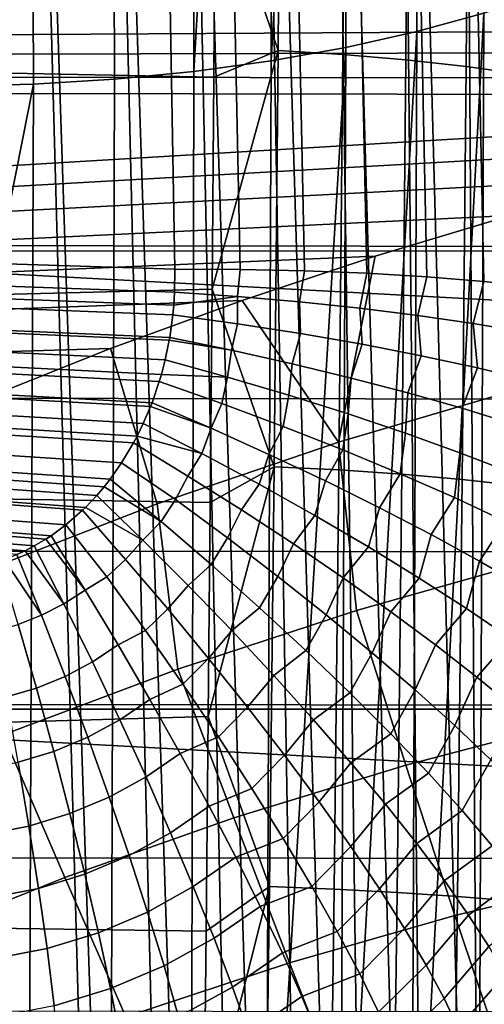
# Model space of a CAD drawing. Header units: metres. Extents: x -23 to 242, y -40 to 23.
# Tile 296 of 450: x 75.72 to 76.75, y 1.38 to 3.58. Entities that reach past the tile are written whole.
import ezdxf

# ---------------------------------------------------------------- set-up
doc = ezdxf.new("R2010")
doc.units = ezdxf.units.M
doc.layers.add('solid_10171013', color=7, linetype='CONTINUOUS')

msp = doc.modelspace()

# ---------------------------------------------------------------- linework, layer by layer
at = {"layer": 'solid_10171013'}
for points in [[(76.855324, 1.369094, 112.202179), (76.836624, 6.595144, 99.842651), (76.701851, 6.483654, 99.795326), (76.831627, 1.345781, 112.196823)], [(76.73642, 1.259399, 112.177124), (76.701851, 6.483654, 99.795326), (76.556671, 6.38385, 99.75296), (76.696495, 1.226301, 112.169662)], [(76.73642, 1.259399, 112.177124), (76.831627, 1.345781, 112.196823), (76.701851, 6.483654, 99.795326)], [(76.608513, 1.159159, 112.154686), (76.556671, 6.38385, 99.75296), (76.402275, 6.29655, 99.715904), (76.551193, 1.119336, 112.145905)], [(76.608513, 1.159159, 112.154686), (76.696495, 1.226301, 112.169662), (76.556671, 6.38385, 99.75296)], [(76.753441, 3.593725, 88.033714), (76.603851, 3.552753, 88.130234), (76.60408, 6.324474, 89.298882), (76.74202, 6.363509, 89.209633)], [(76.603851, 3.552753, 88.130234), (76.59243, 6.321479, 89.30571), (76.60408, 6.324474, 89.298882)], [(76.603851, 3.552753, 88.130234), (76.44532, 3.517286, 88.213791), (76.443703, 6.286941, 89.384155), (76.59243, 6.321479, 89.30571)], [(76.472382, 1.069148, 112.13501), (76.402275, 6.29655, 99.715904), (76.239929, 6.222472, 99.684464), (76.396973, 1.025704, 112.125755)], [(76.27916, 3.487619, 88.283684), (76.275383, 6.255316, 89.45536), (76.433899, 6.284892, 89.388786)], [(76.27916, 3.487619, 88.283684), (76.433899, 6.284892, 89.388786), (76.443703, 6.286941, 89.384155), (76.44532, 3.517286, 88.213791)], [(76.472382, 1.069148, 112.13501), (76.551193, 1.119336, 112.145905), (76.402275, 6.29655, 99.715904)], [(76.106773, 3.463999, 88.339333), (76.100563, 6.229871, 89.511887), (76.267746, 6.254054, 89.458183)], [(76.106773, 3.463999, 88.339333), (76.267746, 6.254054, 89.458183), (76.275383, 6.255316, 89.45536), (76.27916, 3.487619, 88.283684)], [(76.106773, 3.463999, 88.339333), (75.929581, 3.446624, 88.380264), (75.920761, 6.210825, 89.553246), (76.100563, 6.229871, 89.511887)], [(76.328873, 0.990047, 112.118301), (76.239929, 6.222472, 99.684464), (76.070961, 6.162224, 99.65889), (76.235107, 0.946116, 112.10936)], [(76.328873, 0.990047, 112.118301), (76.396973, 1.025704, 112.125755), (76.239929, 6.222472, 99.684464)], [(75.749077, 3.435639, 88.406143), (75.566757, 3.431135, 88.416756), (75.565491, 4.351642, 88.80751), (75.737511, 6.198343, 89.579079)], [(75.929581, 3.446624, 88.380264), (75.749077, 3.435639, 88.406143), (75.737511, 6.198343, 89.579079), (75.920761, 6.210825, 89.553246)], [(76.178917, 0.922496, 112.104713), (76.070961, 6.162224, 99.65889), (75.896767, 6.1163, 99.639397), (76.06694, 0.88114, 112.096893)], [(76.178917, 0.922496, 112.104713), (76.235107, 0.946116, 112.10936), (76.070961, 6.162224, 99.65889)], [(76.023499, 0.86706, 112.094368), (75.896767, 6.1163, 99.639397), (75.718765, 6.085076, 99.626144), (75.893845, 0.831244, 112.08844)], [(76.023499, 0.86706, 112.094368), (76.06694, 0.88114, 112.096893), (75.896767, 6.1163, 99.639397)], [(75.863701, 0.824211, 112.087395), (75.718765, 6.085076, 99.626144), (75.538429, 6.06881, 99.61924), (75.717201, 0.796765, 112.084045)], [(75.863701, 0.824211, 112.087395), (75.893845, 0.831244, 112.08844), (75.718765, 6.085076, 99.626144)], [(79.501579, 2.807441, 76.647522), (61.950001, 3.752233, 76.804237), (61.950001, 4.776998, 77.027382), (79.512314, 3.839415, 76.821045)], [(61.950001, 4.495093, 116.039619), (61.950001, 3.467007, 116.24794), (78.970924, 3.564719, 116.230568), (79.394135, 3.613911, 116.221619)], [(63.103245, 4.41459, 114.876274), (76.047722, 3.95099, 113.821724), (76.064369, 3.023151, 114.006035), (63.103245, 3.43306, 115.084679)], [(76.300735, 4.427907, 80.082283), (76.153877, 3.921061, 79.929871), (76.294159, 3.510622, 79.854439)], [(76.300735, 4.427907, 80.082283), (76.294159, 3.510622, 79.854439), (76.438583, 3.501861, 79.887604), (76.445137, 4.41765, 80.115112)], [(76.445137, 4.41765, 80.115112), (76.438583, 3.501861, 79.887604), (76.578911, 3.48998, 79.934525), (76.585434, 4.403537, 80.161507)], [(76.585434, 4.403537, 80.161507), (76.578911, 3.48998, 79.934525), (76.713768, 3.475081, 79.994743), (76.720253, 4.385692, 80.221008)], [(76.720253, 4.385692, 80.221008), (76.713768, 3.475081, 79.994743), (76.841835, 3.457308, 80.067673), (76.848274, 4.364286, 80.293037)], [(73.653442, 4.084136, 279.270111), (73.646683, 3.063551, 279.327393), (77.62986, 3.062835, 280.032684), (77.636284, 4.083185, 279.974915)], [(76.190483, 3.9475, 113.802582), (76.210068, 3.022476, 113.98587), (76.064369, 3.023151, 114.006035), (76.047722, 3.95099, 113.821724)], [(76.210068, 3.022476, 113.98587), (76.190483, 3.9475, 113.802582), (76.333733, 3.942713, 113.76889), (76.353249, 3.019358, 113.951698)], [(76.353249, 3.019358, 113.951698), (76.333733, 3.942713, 113.76889), (76.472969, 3.934769, 113.72168), (76.492386, 3.013826, 113.903862)], [(76.492386, 3.013826, 113.903862), (76.472969, 3.934769, 113.72168), (76.60685, 3.923748, 113.661407), (76.626144, 3.005934, 113.842827)], [(76.150749, 3.451025, 79.821495), (76.153877, 3.921061, 79.929871), (64.862846, 3.672947, 78.859093)], [(76.294159, 3.510622, 79.854439), (76.153877, 3.921061, 79.929871), (76.150749, 3.451025, 79.821495)], [(76.626144, 3.005934, 113.842827), (76.60685, 3.923748, 113.661407), (76.734077, 3.909754, 113.588646), (76.753227, 2.995757, 113.769173)], [(76.753227, 2.995757, 113.769173), (76.734077, 3.909754, 113.588646), (76.853439, 3.892923, 113.504105), (76.872414, 2.983395, 113.683617)], [(74.254288, 3.754885, 251.102753), (77.007233, 3.750127, 251.684143), (77.019005, 3.412204, 251.616257), (74.266373, 3.416684, 251.033691)], [(79.488693, 1.76766, 76.528076), (61.950001, 2.718125, 76.635117), (61.950001, 3.752233, 76.804237), (79.501579, 2.807441, 76.647522)], [(76.147163, 2.978235, 79.725876), (76.150749, 3.451025, 79.821495), (64.862846, 3.672947, 78.859093), (64.862846, 2.693465, 78.67411)], [(76.753441, 3.593725, 88.033714), (76.892845, 3.639859, 87.925026), (76.75515, 0.827684, 86.848717), (76.74202, 0.823786, 86.858162)], [(76.603851, 3.552753, 88.130234), (76.753441, 3.593725, 88.033714), (76.604088, 0.786704, 86.948235), (76.59243, 0.783873, 86.955132)], [(76.753441, 3.593725, 88.033714), (76.74202, 0.823786, 86.858162), (76.604088, 0.786704, 86.948235)], [(61.950001, 3.467007, 116.24794), (78.566032, 3.509425, 116.240479), (78.970924, 3.564719, 116.230568)], [(76.44532, 3.517286, 88.213791), (76.603851, 3.552753, 88.130234), (76.443703, 0.751435, 87.03447), (76.433899, 0.749525, 87.039162)], [(76.603851, 3.552753, 88.130234), (76.59243, 0.783873, 86.955132), (76.443703, 0.751435, 87.03447)], [(76.27916, 3.487619, 88.283684), (76.44532, 3.517286, 88.213791), (76.275383, 0.722183, 87.106682), (76.267746, 0.721028, 87.10955)], [(76.44532, 3.517286, 88.213791), (76.433899, 0.749525, 87.039162), (76.275383, 0.722183, 87.106682)], [(61.950001, 3.467007, 116.24794), (78.179459, 3.44802, 116.251297), (78.566032, 3.509425, 116.240479)], [(76.294159, 3.510622, 79.854439), (76.150749, 3.451025, 79.821495), (76.147163, 2.978235, 79.725876)], [(76.294159, 3.510622, 79.854439), (76.147163, 2.978235, 79.725876), (76.2855, 2.582559, 79.675499)], [(76.294159, 3.510622, 79.854439), (76.2855, 2.582559, 79.675499), (76.429955, 2.575318, 79.708908), (76.438583, 3.501861, 79.887604)], [(76.438583, 3.501861, 79.887604), (76.429955, 2.575318, 79.708908), (76.57032, 2.565701, 79.756226), (76.578911, 3.48998, 79.934525)], [(76.106773, 3.463999, 88.339333), (76.27916, 3.487619, 88.283684), (76.267746, 0.721028, 87.10955), (76.100563, 0.699197, 87.164253)], [(76.578911, 3.48998, 79.934525), (76.57032, 2.565701, 79.756226), (76.705231, 2.553792, 79.816994), (76.713768, 3.475081, 79.994743)], [(76.713768, 3.475081, 79.994743), (76.705231, 2.553792, 79.816994), (76.833359, 2.539703, 79.890602), (76.841835, 3.457308, 80.067673)], [(61.950001, 3.467007, 116.24794), (61.950001, 2.430276, 116.402168), (77.81234, 3.380401, 116.262978), (78.179459, 3.44802, 116.251297)], [(75.749077, 3.435639, 88.406143), (75.929581, 3.446624, 88.380264), (75.920761, 0.682677, 87.20668), (75.737511, 0.672764, 87.233604)], [(75.929581, 3.446624, 88.380264), (76.106773, 3.463999, 88.339333), (76.100563, 0.699197, 87.164253), (75.920761, 0.682677, 87.20668)], [(76.063553, 2.971668, 114.014915), (63.103245, 3.43306, 115.084679), (76.064369, 3.023151, 114.006035)], [(75.730034, 2.395111, 114.132477), (75.711815, 2.386786, 114.135216), (63.103245, 3.43306, 115.084679)], [(75.750633, 2.405805, 114.129204), (75.730034, 2.395111, 114.132477), (63.103245, 3.43306, 115.084679)], [(75.775948, 2.420806, 114.124916), (75.750633, 2.405805, 114.129204), (63.103245, 3.43306, 115.084679)], [(75.788147, 2.428744, 114.122742), (75.775948, 2.420806, 114.124916), (63.103245, 3.43306, 115.084679)], [(75.821144, 2.452935, 114.116478), (75.788147, 2.428744, 114.122742), (63.103245, 3.43306, 115.084679)], [(75.85807, 2.485429, 114.108658), (75.821144, 2.452935, 114.116478), (63.103245, 3.43306, 115.084679)], [(75.864792, 2.491967, 114.10714), (75.85807, 2.485429, 114.108658), (63.103245, 3.43306, 115.084679)], [(75.890076, 2.518621, 114.101112), (75.864792, 2.491967, 114.10714), (63.103245, 3.43306, 115.084679)], [(75.906387, 2.537898, 114.096901), (75.890076, 2.518621, 114.101112), (63.103245, 3.43306, 115.084679)], [(75.91967, 2.55492, 114.093269), (75.906387, 2.537898, 114.096901), (63.103245, 3.43306, 115.084679)], [(75.945099, 2.590955, 114.085747), (75.91967, 2.55492, 114.093269), (63.103245, 3.43306, 115.084679)], [(75.971809, 2.635527, 114.076759), (75.945099, 2.590955, 114.085747), (63.103245, 3.43306, 115.084679)], [(75.979805, 2.650663, 114.073776), (75.971809, 2.635527, 114.076759), (63.103245, 3.43306, 115.084679)], [(75.993744, 2.679237, 114.068207), (75.979805, 2.650663, 114.073776), (63.103245, 3.43306, 115.084679)], [(76.009941, 2.716972, 114.060974), (75.993744, 2.679237, 114.068207), (63.103245, 3.43306, 115.084679)], [(76.013115, 2.725109, 114.059433), (76.009941, 2.716972, 114.060974), (63.103245, 3.43306, 115.084679)], [(76.029221, 2.772186, 114.050636), (76.013115, 2.725109, 114.059433), (63.103245, 3.43306, 115.084679)], [(76.034004, 2.788442, 114.047638), (76.029221, 2.772186, 114.050636), (63.103245, 3.43306, 115.084679)], [(76.042496, 2.820975, 114.041687), (76.034004, 2.788442, 114.047638), (63.103245, 3.43306, 115.084679)], [(76.051674, 2.86463, 114.033798), (76.042496, 2.820975, 114.041687), (63.103245, 3.43306, 115.084679)], [(76.052757, 2.870798, 114.032692), (76.051674, 2.86463, 114.033798), (63.103245, 3.43306, 115.084679)], [(76.0597, 2.920894, 114.023796), (76.052757, 2.870798, 114.032692), (63.103245, 3.43306, 115.084679)], [(76.061737, 2.942745, 114.019966), (76.0597, 2.920894, 114.023796), (63.103245, 3.43306, 115.084679)], [(76.063553, 2.971668, 114.014915), (76.061737, 2.942745, 114.019966), (63.103245, 3.43306, 115.084679)], [(75.737511, 0.672764, 87.233604), (75.555367, 0.669542, 87.244743), (75.565491, 2.51061, 88.026039), (75.749077, 3.435639, 88.406143)], [(75.749077, 3.435639, 88.406143), (75.565491, 2.51061, 88.026039), (75.566757, 3.431135, 88.416756)], [(74.266373, 3.416684, 251.033691), (77.019005, 3.412204, 251.616257), (77.02961, 3.073168, 251.555084), (74.277267, 3.077331, 250.971466)], [(61.950001, 2.430276, 116.402168), (77.463539, 3.306651, 116.275452), (77.81234, 3.380401, 116.262978)], [(61.950001, 2.430276, 116.402168), (77.129654, 3.227046, 116.288597), (77.463539, 3.306651, 116.275452)], [(61.950001, 2.430276, 116.402168), (76.812851, 3.142426, 116.302216), (77.129654, 3.227046, 116.288597)], [(61.950001, 2.430276, 116.402168), (76.510971, 3.051931, 116.31636), (76.812851, 3.142426, 116.302216)], [(76.429298, 2.637432, 116.390953), (76.842567, 2.759079, 116.374985), (76.812851, 3.142426, 116.302216), (76.510971, 3.051931, 116.31636)], [(74.277267, 3.077331, 250.971466), (77.02961, 3.073168, 251.555084), (77.039047, 2.733191, 251.500641), (74.286957, 2.736998, 250.916077)], [(61.950001, 2.430276, 116.402168), (76.214134, 2.95328, 116.331306), (76.510971, 3.051931, 116.31636)], [(73.646683, 3.063551, 279.327393), (73.643036, 2.042211, 279.368134), (77.626595, 2.041722, 280.073853), (77.62986, 3.062835, 280.032684)], [(76.429298, 2.637432, 116.390953), (76.510971, 3.051931, 116.31636), (76.214134, 2.95328, 116.331306)], [(76.204163, 2.962161, 113.997215), (76.063553, 2.971668, 114.014915), (76.064369, 3.023151, 114.006035), (76.210068, 3.022476, 113.98587)], [(76.204163, 2.962161, 113.997215), (76.210068, 3.022476, 113.98587), (76.353249, 3.019358, 113.951698), (76.342232, 2.950052, 113.966568)], [(76.342232, 2.950052, 113.966568), (76.353249, 3.019358, 113.951698), (76.492386, 3.013826, 113.903862), (76.476631, 2.935902, 113.923157)], [(76.476631, 2.935902, 113.923157), (76.492386, 3.013826, 113.903862), (76.626144, 3.005934, 113.842827), (76.606171, 2.919837, 113.867371)], [(76.606171, 2.919837, 113.867371), (76.626144, 3.005934, 113.842827), (76.753227, 2.995757, 113.769173), (76.729675, 2.902003, 113.799713)], [(76.729675, 2.902003, 113.799713), (76.753227, 2.995757, 113.769173), (76.872414, 2.983395, 113.683617), (76.846039, 2.882557, 113.720795)], [(76.143135, 2.503043, 79.643074), (76.147163, 2.978235, 79.725876), (64.862846, 2.693465, 78.67411)], [(76.204163, 2.962161, 113.997215), (76.061737, 2.942745, 114.019966), (76.063553, 2.971668, 114.014915)], [(76.2855, 2.582559, 79.675499), (76.147163, 2.978235, 79.725876), (76.143135, 2.503043, 79.643074)], [(61.950001, 2.430276, 116.402168), (75.920242, 2.846174, 116.346962), (76.214134, 2.95328, 116.331306)], [(76.02446, 2.499686, 116.408203), (76.429298, 2.637432, 116.390953), (76.214134, 2.95328, 116.331306), (75.920242, 2.846174, 116.346962)], [(76.203438, 2.901349, 114.00708), (76.0597, 2.920894, 114.023796), (76.061737, 2.942745, 114.019966), (76.204163, 2.962161, 113.997215)], [(76.34449, 2.879357, 113.976624), (76.203438, 2.901349, 114.00708), (76.204163, 2.962161, 113.997215), (76.342232, 2.950052, 113.966568)], [(76.481613, 2.855435, 113.932648), (76.34449, 2.879357, 113.976624), (76.342232, 2.950052, 113.966568), (76.476631, 2.935902, 113.923157)], [(76.190277, 2.842363, 114.018402), (76.052757, 2.870798, 114.032692), (76.0597, 2.920894, 114.023796), (76.203438, 2.901349, 114.00708)], [(76.613495, 2.829808, 113.87558), (76.481613, 2.855435, 113.932648), (76.476631, 2.935902, 113.923157), (76.606171, 2.919837, 113.867371)], [(76.738899, 2.802721, 113.805954), (76.613495, 2.829808, 113.87558), (76.606171, 2.919837, 113.867371), (76.729675, 2.902003, 113.799713)], [(76.190277, 2.842363, 114.018402), (76.203438, 2.901349, 114.00708), (76.34449, 2.879357, 113.976624), (76.325432, 2.812095, 113.991165)], [(76.856636, 2.774428, 113.724434), (76.738899, 2.802721, 113.805954), (76.729675, 2.902003, 113.799713), (76.846039, 2.882557, 113.720795)], [(76.325432, 2.812095, 113.991165), (76.34449, 2.879357, 113.976624), (76.481613, 2.855435, 113.932648), (76.457016, 2.780208, 113.951241)], [(76.181602, 2.782481, 114.028435), (76.042496, 2.820975, 114.041687), (76.051674, 2.86463, 114.033798), (76.190277, 2.842363, 114.018402)], [(76.190277, 2.842363, 114.018402), (76.051674, 2.86463, 114.033798), (76.052757, 2.870798, 114.032692)], [(76.457016, 2.780208, 113.951241), (76.481613, 2.855435, 113.932648), (76.613495, 2.829808, 113.87558), (76.583855, 2.746985, 113.898979)], [(61.950001, 2.430276, 116.402168), (75.631393, 2.730879, 116.363152), (75.920242, 2.846174, 116.346962)], [(75.628899, 2.346388, 116.426315), (76.02446, 2.499686, 116.408203), (75.920242, 2.846174, 116.346962), (75.631393, 2.730879, 116.363152)], [(76.318108, 2.742063, 114.001564), (76.181602, 2.782481, 114.028435), (76.190277, 2.842363, 114.018402), (76.325432, 2.812095, 113.991165)], [(76.181602, 2.782481, 114.028435), (76.034004, 2.788442, 114.047638), (76.042496, 2.820975, 114.041687)], [(76.450829, 2.700168, 113.961304), (76.318108, 2.742063, 114.001564), (76.325432, 2.812095, 113.991165), (76.457016, 2.780208, 113.951241)], [(76.583855, 2.746985, 113.898979), (76.613495, 2.829808, 113.87558), (76.738899, 2.802721, 113.805954), (76.704842, 2.712719, 113.834846)], [(76.168999, 2.723257, 114.038513), (76.029221, 2.772186, 114.050636), (76.034004, 2.788442, 114.047638), (76.181602, 2.782481, 114.028435)], [(76.704842, 2.712719, 113.834846), (76.738899, 2.802721, 113.805954), (76.856636, 2.774428, 113.724434), (76.818893, 2.677715, 113.759399)], [(76.144768, 2.668412, 114.049583), (76.013115, 2.725109, 114.059433), (76.029221, 2.772186, 114.050636), (76.168999, 2.723257, 114.038513)], [(76.306007, 2.672307, 114.01207), (76.168999, 2.723257, 114.038513), (76.181602, 2.782481, 114.028435), (76.318108, 2.742063, 114.001564)], [(76.578514, 2.657187, 113.908035), (76.450829, 2.700168, 113.961304), (76.457016, 2.780208, 113.951241), (76.583855, 2.746985, 113.898979)], [(76.468857, 2.26211, 116.483315), (76.874046, 2.376298, 116.47229), (76.842567, 2.759079, 116.374985), (76.429298, 2.637432, 116.390953)], [(76.699982, 2.613522, 113.842247), (76.578514, 2.657187, 113.908035), (76.583855, 2.746985, 113.898979), (76.704842, 2.712719, 113.834846)], [(74.286957, 2.736998, 250.916077), (77.039047, 2.733191, 251.500641), (77.047318, 2.392443, 251.452927), (74.295448, 2.395861, 250.867554)], [(76.144768, 2.668412, 114.049583), (76.009941, 2.716972, 114.060974), (76.013115, 2.725109, 114.059433)], [(76.144768, 2.668412, 114.049583), (76.168999, 2.723257, 114.038513), (76.306007, 2.672307, 114.01207), (76.274033, 2.610135, 114.026276)], [(76.439018, 2.620053, 113.971535), (76.306007, 2.672307, 114.01207), (76.318108, 2.742063, 114.001564), (76.450829, 2.700168, 113.961304)], [(79.473778, 0.722805, 76.463036), (61.950001, 1.675825, 76.520157), (61.950001, 2.718125, 76.635117), (79.488693, 1.76766, 76.528076)], [(76.124344, 2.612133, 114.05957), (75.993744, 2.679237, 114.068207), (76.009941, 2.716972, 114.060974), (76.144768, 2.668412, 114.049583)], [(76.814102, 2.569579, 113.764549), (76.699982, 2.613522, 113.842247), (76.704842, 2.712719, 113.834846), (76.818893, 2.677715, 113.759399)], [(76.138664, 2.025793, 79.573158), (76.143135, 2.503043, 79.643074), (64.862846, 2.693465, 78.67411), (64.862846, 1.705544, 78.541382)], [(76.124344, 2.612133, 114.05957), (75.979805, 2.650663, 114.073776), (75.993744, 2.679237, 114.068207)], [(76.566727, 2.567005, 113.917305), (76.439018, 2.620053, 113.971535), (76.450829, 2.700168, 113.961304), (76.578514, 2.657187, 113.908035)], [(76.252258, 2.543302, 114.036865), (76.124344, 2.612133, 114.05957), (76.144768, 2.668412, 114.049583), (76.274033, 2.610135, 114.026276)], [(76.274033, 2.610135, 114.026276), (76.306007, 2.672307, 114.01207), (76.439018, 2.620053, 113.971535), (76.399704, 2.550811, 113.989716)], [(76.687889, 2.513686, 113.849899), (76.566727, 2.567005, 113.917305), (76.578514, 2.657187, 113.908035), (76.699982, 2.613522, 113.842247)], [(76.065361, 2.50978, 114.079941), (75.945099, 2.590955, 114.085747), (75.971809, 2.635527, 114.076759), (76.093346, 2.561711, 114.070221)], [(76.093346, 2.561711, 114.070221), (75.971809, 2.635527, 114.076759), (75.979805, 2.650663, 114.073776), (76.124344, 2.612133, 114.05957)], [(76.070892, 2.131498, 116.495445), (76.468857, 2.26211, 116.483315), (76.429298, 2.637432, 116.390953), (76.02446, 2.499686, 116.408203)], [(76.399704, 2.550811, 113.989716), (76.439018, 2.620053, 113.971535), (76.566727, 2.567005, 113.917305), (76.52063, 2.490983, 113.940239)], [(76.801308, 2.460617, 113.769989), (76.687889, 2.513686, 113.849899), (76.699982, 2.613522, 113.842247), (76.814102, 2.569579, 113.764549)], [(76.033646, 2.460297, 114.089516), (75.91967, 2.55492, 114.093269), (75.945099, 2.590955, 114.085747), (76.065361, 2.50978, 114.079941)], [(76.093346, 2.561711, 114.070221), (76.124344, 2.612133, 114.05957), (76.252258, 2.543302, 114.036865), (76.212509, 2.486384, 114.050461)], [(76.376442, 2.473615, 114.000267), (76.252258, 2.543302, 114.036865), (76.274033, 2.610135, 114.026276), (76.399704, 2.550811, 113.989716)], [(76.2855, 2.582559, 79.675499), (76.143135, 2.503043, 79.643074), (76.138664, 2.025793, 79.573158)], [(76.2855, 2.582559, 79.675499), (76.138664, 2.025793, 79.573158), (76.274849, 1.64632, 79.545975)], [(76.2855, 2.582559, 79.675499), (76.274849, 1.64632, 79.545975), (76.419334, 1.640619, 79.579529), (76.429955, 2.575318, 79.708908)], [(76.429955, 2.575318, 79.708908), (76.419334, 1.640619, 79.579529), (76.559746, 1.633296, 79.627113), (76.57032, 2.565701, 79.756226)], [(76.033646, 2.460297, 114.089516), (75.906387, 2.537898, 114.096901), (75.91967, 2.55492, 114.093269)], [(76.181198, 2.424132, 114.060982), (76.065361, 2.50978, 114.079941), (76.093346, 2.561711, 114.070221), (76.212509, 2.486384, 114.050461)], [(76.495697, 2.40374, 113.950134), (76.376442, 2.473615, 114.000267), (76.399704, 2.550811, 113.989716), (76.52063, 2.490983, 113.940239)], [(76.52063, 2.490983, 113.940239), (76.566727, 2.567005, 113.917305), (76.687889, 2.513686, 113.849899), (76.635696, 2.4312, 113.878311)], [(76.57032, 2.565701, 79.756226), (76.559746, 1.633296, 79.627113), (76.694725, 1.624409, 79.688248), (76.705231, 2.553792, 79.816994)], [(76.705231, 2.553792, 79.816994), (76.694725, 1.624409, 79.688248), (76.822937, 1.614044, 79.762344), (76.833359, 2.539703, 79.890602)], [(75.99292, 2.418939, 114.09935), (75.890076, 2.518621, 114.101112), (75.906387, 2.537898, 114.096901), (76.033646, 2.460297, 114.089516)], [(76.212509, 2.486384, 114.050461), (76.252258, 2.543302, 114.036865), (76.376442, 2.473615, 114.000267), (76.328331, 2.410406, 114.017639)], [(75.99292, 2.418939, 114.09935), (75.864792, 2.491967, 114.10714), (75.890076, 2.518621, 114.101112)], [(76.145012, 2.364305, 114.071419), (76.033646, 2.460297, 114.089516), (76.065361, 2.50978, 114.079941), (76.181198, 2.424132, 114.060982)], [(76.635696, 2.4312, 113.878311), (76.687889, 2.513686, 113.849899), (76.801308, 2.460617, 113.769989), (76.743851, 2.372011, 113.804489)], [(75.681076, 1.985037, 116.508316), (76.070892, 2.131498, 116.495445), (76.02446, 2.499686, 116.408203), (75.628899, 2.346388, 116.426315)], [(75.912476, 2.336711, 114.11721), (75.821144, 2.452935, 114.116478), (75.85807, 2.485429, 114.108658), (75.954353, 2.37602, 114.108421)], [(75.954353, 2.37602, 114.108421), (75.85807, 2.485429, 114.108658), (75.864792, 2.491967, 114.10714), (75.99292, 2.418939, 114.09935)], [(76.293617, 2.338033, 114.028366), (76.181198, 2.424132, 114.060982), (76.212509, 2.486384, 114.050461), (76.328331, 2.410406, 114.017639)], [(76.608871, 2.33435, 113.886948), (76.495697, 2.40374, 113.950134), (76.52063, 2.490983, 113.940239), (76.635696, 2.4312, 113.878311)], [(75.99292, 2.418939, 114.09935), (76.033646, 2.460297, 114.089516), (76.145012, 2.364305, 114.071419), (76.093529, 2.31805, 114.084137)], [(76.328331, 2.410406, 114.017639), (76.376442, 2.473615, 114.000267), (76.495697, 2.40374, 113.950134), (76.439766, 2.334462, 113.972031)], [(76.743851, 2.372011, 113.804489), (76.801308, 2.460617, 113.769989), (76.905876, 2.408319, 113.678352), (76.844101, 2.31396, 113.719452)], [(75.863739, 2.30751, 114.125877), (75.788147, 2.428744, 114.122742), (75.821144, 2.452935, 114.116478), (75.912476, 2.336711, 114.11721)], [(75.81636, 2.277003, 114.133904), (75.750633, 2.405805, 114.129204), (75.775948, 2.420806, 114.124916), (75.863739, 2.30751, 114.125877)], [(75.863739, 2.30751, 114.125877), (75.775948, 2.420806, 114.124916), (75.788147, 2.428744, 114.122742)], [(76.048363, 2.265605, 114.094246), (75.954353, 2.37602, 114.108421), (75.99292, 2.418939, 114.09935), (76.093529, 2.31805, 114.084137)], [(76.252907, 2.268081, 114.039124), (76.145012, 2.364305, 114.071419), (76.181198, 2.424132, 114.060982), (76.293617, 2.338033, 114.028366)], [(76.714874, 2.266111, 113.811302), (76.608871, 2.33435, 113.886948), (76.635696, 2.4312, 113.878311), (76.743851, 2.372011, 113.804489)], [(74.295448, 2.395861, 250.867554), (77.047318, 2.392443, 251.452927), (77.05442, 2.051095, 251.411957), (74.302727, 2.054094, 250.825897)], [(75.766464, 2.251245, 114.14151), (75.711815, 2.386786, 114.135216), (75.730034, 2.395111, 114.132477), (75.81636, 2.277003, 114.133904)], [(75.81636, 2.277003, 114.133904), (75.730034, 2.395111, 114.132477), (75.750633, 2.405805, 114.129204)], [(76.40155, 2.252291, 113.982414), (76.293617, 2.338033, 114.028366), (76.328331, 2.410406, 114.017639), (76.439766, 2.334462, 113.972031)], [(76.439766, 2.334462, 113.972031), (76.495697, 2.40374, 113.950134), (76.608871, 2.33435, 113.886948), (76.545815, 2.259235, 113.914055)], [(75.714424, 2.23059, 114.148628), (75.671898, 2.371779, 114.140762), (75.683578, 2.375746, 114.139198), (75.766464, 2.251245, 114.14151)], [(75.766464, 2.251245, 114.14151), (75.683578, 2.375746, 114.139198), (75.711815, 2.386786, 114.135216)], [(75.998642, 2.217141, 114.104149), (75.912476, 2.336711, 114.11721), (75.954353, 2.37602, 114.108421), (76.048363, 2.265605, 114.094246)], [(76.578896, 1.917345, 116.596176), (76.967804, 2.018967, 116.591225), (76.874046, 2.376298, 116.47229), (76.468857, 2.26211, 116.483315)], [(76.812706, 2.199679, 113.72393), (76.714874, 2.266111, 113.811302), (76.743851, 2.372011, 113.804489), (76.844101, 2.31396, 113.719452)], [(76.093529, 2.31805, 114.084137), (76.145012, 2.364305, 114.071419), (76.252907, 2.268081, 114.039124), (76.191086, 2.217061, 114.05558)], [(75.863739, 2.30751, 114.125877), (75.912476, 2.336711, 114.11721), (75.998642, 2.217141, 114.104149), (75.937317, 2.185439, 114.115578)], [(76.356277, 2.17256, 113.992928), (76.252907, 2.268081, 114.039124), (76.293617, 2.338033, 114.028366), (76.40155, 2.252291, 113.982414)], [(76.503998, 2.167711, 113.923561), (76.40155, 2.252291, 113.982414), (76.439766, 2.334462, 113.972031), (76.545815, 2.259235, 113.914055)], [(76.545815, 2.259235, 113.914055), (76.608871, 2.33435, 113.886948), (76.714874, 2.266111, 113.811302), (76.645508, 2.185403, 113.844238)], [(75.880096, 2.147416, 114.124817), (75.81636, 2.277003, 114.133904), (75.863739, 2.30751, 114.125877), (75.937317, 2.185439, 114.115578)], [(76.139343, 2.155294, 114.066246), (76.048363, 2.265605, 114.094246), (76.093529, 2.31805, 114.084137), (76.191086, 2.217061, 114.05558)], [(75.819229, 2.115026, 114.133675), (75.766464, 2.251245, 114.14151), (75.81636, 2.277003, 114.133904), (75.880096, 2.147416, 114.124817)], [(76.081848, 2.097882, 114.076805), (75.998642, 2.217141, 114.104149), (76.048363, 2.265605, 114.094246), (76.139343, 2.155294, 114.066246)], [(76.195473, 1.799674, 116.602081), (76.578896, 1.917345, 116.596176), (76.468857, 2.26211, 116.483315), (76.070892, 2.131498, 116.495445)], [(76.191086, 2.217061, 114.05558), (76.252907, 2.268081, 114.039124), (76.356277, 2.17256, 113.992928), (76.284714, 2.116894, 114.013947)], [(76.645508, 2.185403, 113.844238), (76.714874, 2.266111, 113.811302), (76.812706, 2.199679, 113.72393), (76.737961, 2.113631, 113.763206)], [(75.75518, 2.088812, 114.142082), (75.714424, 2.23059, 114.148628), (75.766464, 2.251245, 114.14151), (75.819229, 2.115026, 114.133675)], [(76.454117, 2.078677, 113.933289), (76.356277, 2.17256, 113.992928), (76.40155, 2.252291, 113.982414), (76.503998, 2.167711, 113.923561)], [(76.599991, 2.085086, 113.852341), (76.503998, 2.167711, 113.923561), (76.545815, 2.259235, 113.914055), (76.645508, 2.185403, 113.844238)], [(75.688499, 2.069278, 114.149948), (75.660645, 2.215357, 114.155212), (75.714424, 2.23059, 114.148628), (75.75518, 2.088812, 114.142082)], [(75.937317, 2.185439, 114.115578), (75.998642, 2.217141, 114.104149), (76.081848, 2.097882, 114.076805), (76.008354, 2.063725, 114.091896)], [(76.22644, 2.046128, 114.024681), (76.139343, 2.155294, 114.066246), (76.191086, 2.217061, 114.05558), (76.284714, 2.116894, 114.013947)], [(76.737961, 2.113631, 113.763206), (76.812706, 2.199679, 113.72393), (76.901413, 2.135691, 113.625679), (76.822334, 2.044565, 113.671692)], [(75.941406, 2.018354, 114.10199), (75.880096, 2.147416, 114.124817), (75.937317, 2.185439, 114.115578), (76.008354, 2.063725, 114.091896)], [(76.688629, 2.005192, 113.76944), (76.599991, 2.085086, 113.852341), (76.645508, 2.185403, 113.844238), (76.737961, 2.113631, 113.763206)], [(76.161263, 1.980095, 114.035431), (76.081848, 2.097882, 114.076805), (76.139343, 2.155294, 114.066246), (76.22644, 2.046128, 114.024681)], [(76.284714, 2.116894, 114.013947), (76.356277, 2.17256, 113.992928), (76.454117, 2.078677, 113.933289), (76.373543, 2.018463, 113.959602)], [(76.545471, 1.987345, 113.860786), (76.454117, 2.078677, 113.933289), (76.503998, 2.167711, 113.923561), (76.599991, 2.085086, 113.852341)], [(75.818466, 1.666428, 116.608665), (76.195473, 1.799674, 116.602081), (76.070892, 2.131498, 116.495445), (75.681076, 1.985037, 116.508316)], [(75.869728, 1.979485, 114.111778), (75.819229, 2.115026, 114.133675), (75.880096, 2.147416, 114.124817), (75.941406, 2.018354, 114.10199)], [(75.793861, 1.947846, 114.121162), (75.75518, 2.088812, 114.142082), (75.819229, 2.115026, 114.133675), (75.869728, 1.979485, 114.111778)], [(76.30883, 1.939137, 113.969948), (76.22644, 2.046128, 114.024681), (76.284714, 2.116894, 114.013947), (76.373543, 2.018463, 113.959602)], [(76.769089, 1.928779, 113.675629), (76.688629, 2.005192, 113.76944), (76.737961, 2.113631, 113.763206), (76.822334, 2.044565, 113.671692)], [(75.714508, 1.92412, 114.130066), (75.688499, 2.069278, 114.149948), (75.75518, 2.088812, 114.142082), (75.793861, 1.947846, 114.121162)], [(76.008354, 2.063725, 114.091896), (76.081848, 2.097882, 114.076805), (76.161263, 1.980095, 114.035431), (76.07621, 1.943472, 114.055069)], [(75.999725, 1.891019, 114.065643), (75.941406, 2.018354, 114.10199), (76.008354, 2.063725, 114.091896), (76.07621, 1.943472, 114.055069)], [(76.373543, 2.018463, 113.959602), (76.454117, 2.078677, 113.933289), (76.545471, 1.987345, 113.860786), (76.456764, 1.922666, 113.893051)], [(76.629448, 1.899456, 113.776131), (76.545471, 1.987345, 113.860786), (76.599991, 2.085086, 113.852341), (76.688629, 2.005192, 113.76944)], [(73.643036, 2.042211, 279.368134), (73.642502, 1.020546, 279.392853), (77.626488, 1.020294, 280.098846), (77.626595, 2.041722, 280.073853)], [(74.302727, 2.054094, 250.825897), (77.05442, 2.051095, 251.411957), (77.060341, 1.709319, 251.377731), (74.308807, 1.71187, 250.791153)], [(76.236137, 1.864926, 113.980446), (76.161263, 1.980095, 114.035431), (76.22644, 2.046128, 114.024681), (76.30883, 1.939137, 113.969948)], [(76.133759, 1.546836, 79.516167), (76.138664, 2.025793, 79.573158), (64.862846, 1.705544, 78.541382)], [(76.274849, 1.64632, 79.545975), (76.138664, 2.025793, 79.573158), (76.133759, 1.546836, 79.516167)], [(75.91748, 1.845913, 114.076012), (75.869728, 1.979485, 114.111778), (75.941406, 2.018354, 114.10199), (75.999725, 1.891019, 114.065643)], [(76.385727, 1.835331, 113.902565), (76.30883, 1.939137, 113.969948), (76.373543, 2.018463, 113.959602), (76.456764, 1.922666, 113.893051)], [(76.688911, 1.581747, 116.73204), (77.062103, 1.671335, 116.733627), (76.967804, 2.018967, 116.591225), (76.578896, 1.917345, 116.596176)], [(76.705238, 1.815867, 113.680145), (76.629448, 1.899456, 113.776131), (76.688629, 2.005192, 113.76944), (76.769089, 1.928779, 113.675629)], [(75.448059, 1.517484, 116.615791), (75.818466, 1.666428, 116.608665), (75.681076, 1.985037, 116.508316), (75.299667, 1.822985, 116.521652)], [(75.830093, 1.809059, 114.08609), (75.793861, 1.947846, 114.121162), (75.869728, 1.979485, 114.111778), (75.91748, 1.845913, 114.076012)], [(76.07621, 1.943472, 114.055069), (76.161263, 1.980095, 114.035431), (76.236137, 1.864926, 113.980446), (76.140266, 1.825773, 114.005417)], [(76.456764, 1.922666, 113.893051), (76.545471, 1.987345, 113.860786), (76.629448, 1.899456, 113.776131), (76.533623, 1.830377, 113.814903)], [(75.738403, 1.781311, 114.095764), (75.714508, 1.92412, 114.130066), (75.793861, 1.947846, 114.121162), (75.830093, 1.809059, 114.08609)], [(76.05452, 1.766594, 114.016106), (75.999725, 1.891019, 114.065643), (76.07621, 1.943472, 114.055069), (76.140266, 1.825773, 114.005417)], [(76.305725, 1.753495, 113.912376), (76.236137, 1.864926, 113.980446), (76.30883, 1.939137, 113.969948), (76.385727, 1.835331, 113.902565)], [(75.714508, 1.92412, 114.130066), (75.738403, 1.781311, 114.095764), (75.645149, 1.7636, 114.104744), (75.633995, 1.90906, 114.138222)], [(76.319496, 1.476455, 116.731247), (76.688911, 1.581747, 116.73204), (76.578896, 1.917345, 116.596176), (76.195473, 1.799674, 116.602081)], [(76.456421, 1.735689, 113.823166), (76.385727, 1.835331, 113.902565), (76.456764, 1.922666, 113.893051), (76.533623, 1.830377, 113.814903)], [(76.772087, 1.737393, 113.573769), (76.705238, 1.815867, 113.680145), (76.769089, 1.928779, 113.675629), (76.840607, 1.856562, 113.571785)], [(75.962029, 1.715579, 114.026726), (75.91748, 1.845913, 114.076012), (75.999725, 1.891019, 114.065643), (76.05452, 1.766594, 114.016106)], [(76.533623, 1.830377, 113.814903), (76.629448, 1.899456, 113.776131), (76.705238, 1.815867, 113.680145), (76.603424, 1.742439, 113.725861)], [(75.863533, 1.673797, 114.037186), (75.830093, 1.809059, 114.08609), (75.91748, 1.845913, 114.076012), (75.962029, 1.715579, 114.026726)], [(76.140266, 1.825773, 114.005417), (76.236137, 1.864926, 113.980446), (76.305725, 1.753495, 113.912376), (76.199936, 1.711696, 113.943398)], [(76.105263, 1.646238, 113.953842), (76.05452, 1.766594, 114.016106), (76.140266, 1.825773, 114.005417), (76.199936, 1.711696, 113.943398)], [(76.369354, 1.646886, 113.831886), (76.305725, 1.753495, 113.912376), (76.385727, 1.835331, 113.902565), (76.456421, 1.735689, 113.823166)], [(76.520233, 1.641152, 113.732498), (76.456421, 1.735689, 113.823166), (76.533623, 1.830377, 113.814903), (76.603424, 1.742439, 113.725861)], [(75.759964, 1.642255, 114.047379), (75.738403, 1.781311, 114.095764), (75.830093, 1.809059, 114.08609), (75.863533, 1.673797, 114.037186)], [(76.603424, 1.742439, 113.725861), (76.705238, 1.815867, 113.680145), (76.772087, 1.737393, 113.573769), (76.66552, 1.659654, 113.626747)], [(75.738403, 1.781311, 114.095764), (75.759964, 1.642255, 114.047379), (75.654457, 1.622051, 114.056976), (75.645149, 1.7636, 114.104744)], [(75.954826, 1.355821, 116.731079), (76.319496, 1.476455, 116.731247), (76.195473, 1.799674, 116.602081), (75.818466, 1.666428, 116.608665)], [(76.00296, 1.589724, 113.964394), (75.962029, 1.715579, 114.026726), (76.05452, 1.766594, 114.016106), (76.105263, 1.646238, 113.953842)], [(76.199936, 1.711696, 113.943398), (76.305725, 1.753495, 113.912376), (76.369354, 1.646886, 113.831886), (76.254692, 1.602276, 113.869568)], [(76.426407, 1.546138, 113.739754), (76.369354, 1.646886, 113.831886), (76.456421, 1.735689, 113.823166), (76.520233, 1.641152, 113.732498)], [(76.576569, 1.55261, 113.631416), (76.520233, 1.641152, 113.732498), (76.603424, 1.742439, 113.725861), (76.66552, 1.659654, 113.626747)], [(76.66552, 1.659654, 113.626747), (76.772087, 1.737393, 113.573769), (76.829346, 1.6648, 113.458031), (76.719345, 1.582778, 113.518471)], [(75.893845, 1.543369, 113.974937), (75.863533, 1.673797, 114.037186), (75.962029, 1.715579, 114.026726), (76.00296, 1.589724, 113.964394)], [(76.128471, 1.066528, 79.47216), (76.133759, 1.546836, 79.516167), (64.862846, 1.705544, 78.541382), (64.862846, 0.711971, 78.461288)], [(74.308807, 1.71187, 250.791153), (77.060341, 1.709319, 251.377731), (77.065102, 1.367286, 251.35025), (74.313675, 1.369364, 250.763306)], [(76.151497, 1.531071, 113.87944), (76.105263, 1.646238, 113.953842), (76.199936, 1.711696, 113.943398), (76.254692, 1.602276, 113.869568)], [(79.457047, -0.324173, 76.452621), (61.950001, 0.629311, 76.459885), (61.950001, 1.675825, 76.520157), (79.473778, 0.722805, 76.463036)], [(75.778961, 1.508321, 113.985382), (75.759964, 1.642255, 114.047379), (75.863533, 1.673797, 114.037186), (75.893845, 1.543369, 113.974937)], [(76.798309, 1.2563, 116.890503), (77.156342, 1.334426, 116.899086), (77.062103, 1.671335, 116.733627), (76.688911, 1.581747, 116.73204)], [(75.595001, 1.219371, 116.731567), (75.954826, 1.355821, 116.731079), (75.818466, 1.666428, 116.608665), (75.448059, 1.517484, 116.615791)], [(76.254692, 1.602276, 113.869568), (76.369354, 1.646886, 113.831886), (76.426407, 1.546138, 113.739754), (76.304024, 1.498507, 113.784599)], [(76.624886, 1.4709, 113.520874), (76.576569, 1.55261, 113.631416), (76.66552, 1.659654, 113.626747), (76.719345, 1.582778, 113.518471)], [(76.719345, 1.582778, 113.518471), (76.829346, 1.6648, 113.458031), (76.876465, 1.598795, 113.334068), (76.764412, 1.512511, 113.402)], [(75.759964, 1.642255, 114.047379), (75.778961, 1.508321, 113.985382), (75.661827, 1.485823, 113.995384), (75.654457, 1.622051, 114.056976)], [(76.039886, 1.469545, 113.889595), (76.00296, 1.589724, 113.964394), (76.105263, 1.646238, 113.953842), (76.151497, 1.531071, 113.87944)], [(76.274849, 1.64632, 79.545975), (76.133759, 1.546836, 79.516167), (76.128471, 1.066528, 79.47216)], [(76.274849, 1.64632, 79.545975), (76.128471, 1.066528, 79.47216), (76.262321, 0.704532, 79.466232)], [(76.274849, 1.64632, 79.545975), (76.262321, 0.704532, 79.466232), (76.406845, 0.700388, 79.49984), (76.419334, 1.640619, 79.579529)], [(76.419334, 1.640619, 79.579529), (76.406845, 0.700388, 79.49984), (76.547325, 0.695379, 79.547554), (76.559746, 1.633296, 79.627113)], [(76.476334, 1.45223, 113.636887), (76.426407, 1.546138, 113.739754), (76.520233, 1.641152, 113.732498), (76.576569, 1.55261, 113.631416)], [(76.559746, 1.633296, 79.627113), (76.547325, 0.695379, 79.547554), (76.682373, 0.689541, 79.608887), (76.694725, 1.624409, 79.688248)], [(76.694725, 1.624409, 79.688248), (76.682373, 0.689541, 79.608887), (76.810677, 0.682929, 79.683243), (76.822937, 1.614044, 79.762344)], [(75.920738, 1.41904, 113.899948), (75.893845, 1.543369, 113.974937), (76.00296, 1.589724, 113.964394), (76.039886, 1.469545, 113.889595)], [(76.19278, 1.422165, 113.793579), (76.151497, 1.531071, 113.87944), (76.254692, 1.602276, 113.869568), (76.304024, 1.498507, 113.784599)], [(76.442406, 1.162797, 116.882576), (76.798309, 1.2563, 116.890503), (76.688911, 1.581747, 116.73204), (76.319496, 1.476455, 116.731247)], [(76.664742, 1.396793, 113.401924), (76.624886, 1.4709, 113.520874), (76.719345, 1.582778, 113.518471), (76.764412, 1.512511, 113.402)], [(75.795227, 1.380828, 113.910393), (75.778961, 1.508321, 113.985382), (75.893845, 1.543369, 113.974937), (75.920738, 1.41904, 113.899948)], [(76.304024, 1.498507, 113.784599), (76.426407, 1.546138, 113.739754), (76.476334, 1.45223, 113.636887), (76.347481, 1.401329, 113.689262)], [(76.518639, 1.366077, 113.524277), (76.476334, 1.45223, 113.636887), (76.576569, 1.55261, 113.631416), (76.624886, 1.4709, 113.520874)], [(76.072441, 1.356184, 113.803047), (76.039886, 1.469545, 113.889595), (76.151497, 1.531071, 113.87944), (76.19278, 1.422165, 113.793579)], [(75.778961, 1.508321, 113.985382), (75.795227, 1.380828, 113.910393), (75.667191, 1.356275, 113.920586), (75.661827, 1.485823, 113.995384)], [(76.228737, 1.320532, 113.69706), (76.19278, 1.422165, 113.793579), (76.304024, 1.498507, 113.784599), (76.347481, 1.401329, 113.689262)], [(76.695747, 1.330988, 113.275673), (76.664742, 1.396793, 113.401924), (76.764412, 1.512511, 113.402), (76.800308, 1.449496, 113.278419)], [(76.089592, 1.054153, 116.875229), (76.442406, 1.162797, 116.882576), (76.319496, 1.476455, 116.731247), (75.954826, 1.355821, 116.731079)], [(76.55291, 1.288515, 113.403023), (76.518639, 1.366077, 113.524277), (76.624886, 1.4709, 113.520874), (76.664742, 1.396793, 113.401924)], [(75.943954, 1.302015, 113.812935), (75.920738, 1.41904, 113.899948), (76.039886, 1.469545, 113.889595), (76.072441, 1.356184, 113.803047)], [(76.347481, 1.401329, 113.689262), (76.476334, 1.45223, 113.636887), (76.518639, 1.366077, 113.524277), (76.384682, 1.311625, 113.584427)], [(76.717621, 1.274106, 113.143326), (76.695747, 1.330988, 113.275673), (76.800308, 1.449496, 113.278419), (76.826706, 1.394307, 113.148842)], [(75.808586, 1.261029, 113.823143), (75.795227, 1.380828, 113.910393), (75.920738, 1.41904, 113.899948), (75.943954, 1.302015, 113.812935)], [(76.100327, 1.25072, 113.705574), (76.072441, 1.356184, 113.803047), (76.19278, 1.422165, 113.793579), (76.228737, 1.320532, 113.69706)], [(76.259033, 1.227119, 113.59079), (76.228737, 1.320532, 113.69706), (76.347481, 1.401329, 113.689262), (76.384682, 1.311625, 113.584427)], [(76.578819, 1.220301, 113.274307), (76.55291, 1.288515, 113.403023), (76.664742, 1.396793, 113.401924), (76.695747, 1.330988, 113.275673)], [(76.730148, 1.226684, 113.006126), (76.717621, 1.274106, 113.143326), (76.826706, 1.394307, 113.148842), (76.843361, 1.347448, 113.014458)]]:
    msp.add_3dface(points, dxfattribs=at)

doc.saveas('drawing.dxf')
